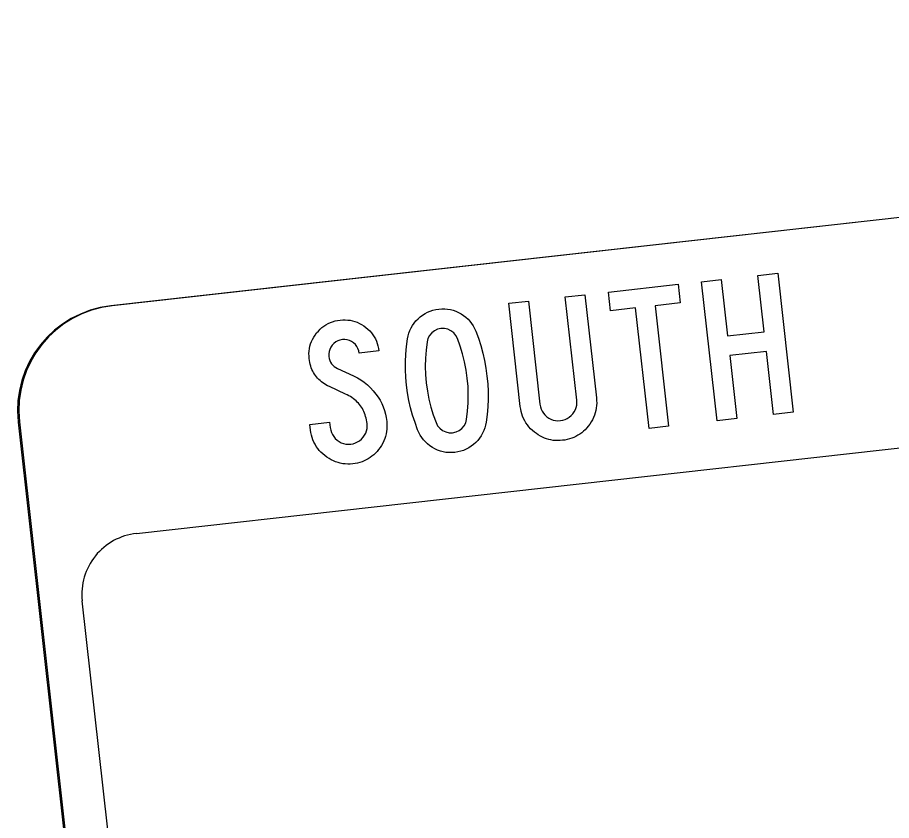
# Model space of a CAD drawing. Extents: x 1581789 to 1622364, y 1043167 to 1103486.
# Drawn here: x 1612871.66 to 1612877.9, y 1089062.09 to 1089067.82 of the extents above; entities that cross this region are included whole.
import ezdxf

# ---------------------------------------------------------------- set-up
doc = ezdxf.new("R2010")
doc.units = 0
doc.layers.add('RD_PD_PatLn2', color=7, linetype='Continuous')

msp = doc.modelspace()

# ---------------------------------------------------------------- linework, layer by layer
at = {"layer": 'RD_PD_PatLn2'}
for p, q in [((1612890.7016, 1089067.8187), (1612872.3267, 1089065.7622)), ((1612890.7112, 1089067.8198), (1612872.3363, 1089065.7633)), ((1612871.6644, 1089064.9334), (1612872.8322, 1089054.4986)), ((1612871.674, 1089064.9345), (1612872.8418, 1089054.4997))]:
    msp.add_line(p, q, dxfattribs=at)
for points in [[(1612872.5085, 1089064.1374), (1612879.2924, 1089064.9), (1612879.2736, 1089064.9455), (1612879.0374, 1089064.9727), (1612878.9674, 1089065.0893), (1612878.8635, 1089065.1183), (1612878.7324, 1089065.2049), (1612878.6397, 1089065.4696), (1612878.9676, 1089065.9805), (1612879.6061, 1089066.2935), (1612879.665, 1089066.3839), (1612881.3245, 1089066.5086), (1612881.7092, 1089066.113), (1612882.7166, 1089066.2076), (1612883.0493, 1089065.9292), (1612883.7089, 1089065.3942), (1612890.8831, 1089066.1972)], [(1612877.1946, 1089065.0029), (1612877.0542, 1089064.9872), (1612877.0039, 1089065.4364), (1612876.7416, 1089065.4071), (1612876.7918, 1089064.9579), (1612876.6514, 1089064.9421), (1612876.5403, 1089065.9346), (1612876.6807, 1089065.9503), (1612876.7258, 1089065.5475), (1612876.9882, 1089065.5769), (1612876.9431, 1089065.9797), (1612877.0836, 1089065.9954), (1612877.1946, 1089065.0029), (1612877.1946, 1089065.0029)], [(1612876.3882, 1089065.7834), (1612876.2093, 1089065.7634), (1612876.3055, 1089064.9034), (1612876.1664, 1089064.8879), (1612876.0701, 1089065.7478), (1612875.8913, 1089065.7278), (1612875.8764, 1089065.8603), (1612876.3733, 1089065.9159), (1612876.3882, 1089065.7834), (1612876.3882, 1089065.7834)], [(1612875.7082, 1089065.8415), (1612875.7906, 1089065.1051), (1612875.792, 1089065.0865), (1612875.7924, 1089065.0681), (1612875.7917, 1089065.0502), (1612875.7896, 1089065.0329), (1612875.7865, 1089065.0154), (1612875.7824, 1089064.9985), (1612875.7772, 1089064.9822), (1612875.7706, 1089064.9657), (1612875.7627, 1089064.9497), (1612875.754, 1089064.9343), (1612875.744, 1089064.9191), (1612875.7326, 1089064.9041), (1612875.7216, 1089064.8908), (1612875.71, 1089064.8784), (1612875.6978, 1089064.867), (1612875.6852, 1089064.8565), (1612875.6722, 1089064.847), (1612875.6584, 1089064.8384), (1612875.6442, 1089064.8304), (1612875.6296, 1089064.8234), (1612875.6145, 1089064.8174), (1612875.5989, 1089064.8123), (1612875.5826, 1089064.8081), (1612875.5662, 1089064.8049), (1612875.549, 1089064.8027), (1612875.5318, 1089064.8011), (1612875.5151, 1089064.8006), (1612875.4986, 1089064.8011), (1612875.4823, 1089064.8026), (1612875.4663, 1089064.8052), (1612875.4504, 1089064.8087), (1612875.4348, 1089064.8134), (1612875.4198, 1089064.8187), (1612875.405, 1089064.8251), (1612875.3904, 1089064.8326), (1612875.376, 1089064.841), (1612875.3619, 1089064.8505), (1612875.3483, 1089064.861), (1612875.3342, 1089064.8732), (1612875.321, 1089064.8858), (1612875.3088, 1089064.8989), (1612875.2979, 1089064.9128), (1612875.2879, 1089064.9274), (1612875.2788, 1089064.9422), (1612875.2711, 1089064.9577), (1612875.2642, 1089064.9741), (1612875.2583, 1089064.9905), (1612875.2537, 1089065.0078), (1612875.25, 1089065.0258), (1612875.2473, 1089065.0443), (1612875.1649, 1089065.7807), (1612875.3053, 1089065.7964), (1612875.3877, 1089065.0603), (1612875.3907, 1089065.0426), (1612875.3959, 1089065.026), (1612875.403, 1089065.0107), (1612875.4119, 1089064.9966), (1612875.4232, 1089064.9835), (1612875.4363, 1089064.9712), (1612875.4508, 1089064.9611), (1612875.4658, 1089064.953), (1612875.4819, 1089064.9471), (1612875.4984, 1089064.9436), (1612875.5153, 1089064.9421), (1612875.5333, 1089064.9431), (1612875.5508, 1089064.9461), (1612875.5673, 1089064.9513), (1612875.5826, 1089064.9584), (1612875.597, 1089064.9677), (1612875.6098, 1089064.9789), (1612875.6221, 1089064.992), (1612875.6322, 1089065.0069), (1612875.6402, 1089065.0222), (1612875.6461, 1089065.0379), (1612875.6497, 1089065.0544), (1612875.6511, 1089065.0717), (1612875.6501, 1089065.0897), (1612875.5677, 1089065.8258), (1612875.7082, 1089065.8415), (1612875.7082, 1089065.8415)], [(1612875.0098, 1089065.2605), (1612875.0149, 1089065.2061), (1612875.0173, 1089065.1514), (1612875.0174, 1089065.0967), (1612875.0151, 1089065.0418), (1612875.0105, 1089064.9873), (1612875.0032, 1089064.9324), (1612874.9995, 1089064.9116), (1612874.9941, 1089064.8915), (1612874.9868, 1089064.8722), (1612874.9785, 1089064.8535), (1612874.9684, 1089064.8356), (1612874.9569, 1089064.8186), (1612874.9437, 1089064.8023), (1612874.9293, 1089064.787), (1612874.9135, 1089064.7725), (1612874.8968, 1089064.7599), (1612874.8792, 1089064.7485), (1612874.8612, 1089064.7391), (1612874.842, 1089064.7309), (1612874.8222, 1089064.7247), (1612874.8016, 1089064.7197), (1612874.7802, 1089064.7166), (1612874.7589, 1089064.7149), (1612874.7377, 1089064.7152), (1612874.7171, 1089064.7169), (1612874.6969, 1089064.7207), (1612874.6772, 1089064.7259), (1612874.6576, 1089064.7331), (1612874.6385, 1089064.7417), (1612874.6199, 1089064.7524), (1612874.6021, 1089064.7641), (1612874.5856, 1089064.777), (1612874.5706, 1089064.7911), (1612874.5568, 1089064.806), (1612874.5443, 1089064.8221), (1612874.5333, 1089064.8393), (1612874.5236, 1089064.8576), (1612874.515, 1089064.8768), (1612874.4962, 1089064.9287), (1612874.4792, 1089064.9811), (1612874.4649, 1089065.0342), (1612874.4529, 1089065.0875), (1612874.4435, 1089065.1418), (1612874.436, 1089065.1963), (1612874.4312, 1089065.2518), (1612874.4283, 1089065.3072), (1612874.4282, 1089065.3622), (1612874.4304, 1089065.4171), (1612874.4354, 1089065.472), (1612874.4423, 1089065.5267), (1612874.4464, 1089065.5473), (1612874.4522, 1089065.5671), (1612874.4595, 1089065.586), (1612874.4682, 1089065.6044), (1612874.4783, 1089065.622), (1612874.4898, 1089065.6387), (1612874.5031, 1089065.655), (1612874.5178, 1089065.67), (1612874.5337, 1089065.6842), (1612874.5501, 1089065.6968), (1612874.5676, 1089065.7078), (1612874.5857, 1089065.7172), (1612874.6046, 1089065.725), (1612874.624, 1089065.7316), (1612874.6446, 1089065.7362), (1612874.6657, 1089065.7396), (1612874.687, 1089065.741), (1612874.7081, 1089065.741), (1612874.7288, 1089065.7393), (1612874.749, 1089065.7358), (1612874.7687, 1089065.7306), (1612874.7879, 1089065.7237), (1612874.8069, 1089065.7151), (1612874.8255, 1089065.7051), (1612874.8429, 1089065.6937), (1612874.8594, 1089065.6808), (1612874.8744, 1089065.667), (1612874.8881, 1089065.6524), (1612874.9003, 1089065.6364), (1612874.9116, 1089065.6195), (1612874.9213, 1089065.6012), (1612874.9295, 1089065.5819), (1612874.949, 1089065.5308), (1612874.9659, 1089065.4783), (1612874.9803, 1089065.4253), (1612874.9923, 1089065.3713), (1612875.0022, 1089065.3164), (1612875.0098, 1089065.2605), (1612875.0098, 1089065.2605)], [(1612873.7469, 1089064.9163), (1612873.8873, 1089064.932), (1612873.8917, 1089064.8932), (1612873.8947, 1089064.8755), (1612873.8999, 1089064.8589), (1612873.907, 1089064.8436), (1612873.916, 1089064.8292), (1612873.9272, 1089064.816), (1612873.9402, 1089064.8041), (1612873.9548, 1089064.7936), (1612873.9698, 1089064.7856), (1612873.9859, 1089064.7797), (1612874.0024, 1089064.7762), (1612874.0193, 1089064.7747), (1612874.0373, 1089064.7757), (1612874.0548, 1089064.7787), (1612874.0713, 1089064.7839), (1612874.0866, 1089064.7909), (1612874.101, 1089064.7999), (1612874.1139, 1089064.8111), (1612874.1261, 1089064.8246), (1612874.1362, 1089064.8391), (1612874.1442, 1089064.8544), (1612874.1502, 1089064.8702), (1612874.1537, 1089064.8867), (1612874.1551, 1089064.9039), (1612874.1541, 1089064.9219), (1612874.1523, 1089064.9352), (1612874.1502, 1089064.948), (1612874.1474, 1089064.9608), (1612874.1441, 1089064.9728), (1612874.1404, 1089064.9848), (1612874.1361, 1089064.9964), (1612874.1315, 1089065.0076), (1612874.1262, 1089065.0184), (1612874.1204, 1089065.0288), (1612874.1142, 1089065.0389), (1612874.1074, 1089065.0489), (1612874.1003, 1089065.0581), (1612874.0926, 1089065.0673), (1612874.0842, 1089065.0758), (1612874.0756, 1089065.0842), (1612874.0663, 1089065.0922), (1612874.0567, 1089065.0999), (1612874.0465, 1089065.1071), (1612874.0357, 1089065.1143), (1612874.0245, 1089065.1208), (1612874.0128, 1089065.1268), (1612874.0004, 1089065.1328), (1612873.8855, 1089065.1857), (1612873.8727, 1089065.192), (1612873.8609, 1089065.1984), (1612873.8494, 1089065.2051), (1612873.8385, 1089065.2126), (1612873.8283, 1089065.2202), (1612873.8186, 1089065.2285), (1612873.8092, 1089065.2372), (1612873.8009, 1089065.246), (1612873.7928, 1089065.2555), (1612873.7853, 1089065.2654), (1612873.7785, 1089065.2754), (1612873.7719, 1089065.286), (1612873.7663, 1089065.2971), (1612873.761, 1089065.3086), (1612873.7563, 1089065.3205), (1612873.7523, 1089065.3325), (1612873.7485, 1089065.3451), (1612873.7457, 1089065.3582), (1612873.7432, 1089065.3717), (1612873.7413, 1089065.3856), (1612873.7399, 1089065.4042), (1612873.7396, 1089065.4223), (1612873.7406, 1089065.4398), (1612873.743, 1089065.4572), (1612873.7465, 1089065.474), (1612873.7514, 1089065.4907), (1612873.7576, 1089065.5071), (1612873.7648, 1089065.523), (1612873.7735, 1089065.5384), (1612873.7832, 1089065.5536), (1612873.7943, 1089065.5686), (1612873.8065, 1089065.5827), (1612873.8191, 1089065.5955), (1612873.8326, 1089065.6074), (1612873.8465, 1089065.618), (1612873.8608, 1089065.6277), (1612873.8763, 1089065.6358), (1612873.8923, 1089065.6433), (1612873.9087, 1089065.6492), (1612873.9259, 1089065.6541), (1612873.9436, 1089065.6581), (1612873.9621, 1089065.6608), (1612873.9807, 1089065.6622), (1612873.9988, 1089065.6623), (1612874.0164, 1089065.6612), (1612874.0337, 1089065.6591), (1612874.0509, 1089065.6553), (1612874.0676, 1089065.6505), (1612874.084, 1089065.6446), (1612874.0999, 1089065.6373)], [(1612874.0999, 1089065.6373), (1612874.1156, 1089065.6287), (1612874.1308, 1089065.6187), (1612874.1458, 1089065.6076), (1612874.1599, 1089065.5958), (1612874.173, 1089065.5831), (1612874.1849, 1089065.5697), (1612874.1955, 1089065.5558), (1612874.2052, 1089065.5411), (1612874.2136, 1089065.526), (1612874.2208, 1089065.5103), (1612874.227, 1089065.4939), (1612874.2319, 1089065.4767), (1612874.2356, 1089065.459), (1612874.2383, 1089065.4408), (1612874.0985, 1089065.4252), (1612874.0952, 1089065.4423), (1612874.0894, 1089065.4584), (1612874.0814, 1089065.4729), (1612874.0708, 1089065.4862), (1612874.0581, 1089065.4982), (1612874.0436, 1089065.5083), (1612874.0283, 1089065.5156), (1612874.012, 1089065.5202), (1612873.9954, 1089065.5223), (1612873.978, 1089065.5217), (1612873.9606, 1089065.5184), (1612873.9448, 1089065.5127), (1612873.9303, 1089065.5047), (1612873.917, 1089065.4941), (1612873.905, 1089065.4814), (1612873.8952, 1089065.4669), (1612873.8879, 1089065.4516), (1612873.883, 1089065.4356), (1612873.8811, 1089065.419), (1612873.8817, 1089065.4016), (1612873.8844, 1089065.3868), (1612873.8883, 1089065.3732), (1612873.8937, 1089065.3607), (1612873.9007, 1089065.3491), (1612873.9093, 1089065.3386), (1612873.919, 1089065.3293), (1612873.9307, 1089065.3212), (1612873.9435, 1089065.3143), (1612874.058, 1089065.262), (1612874.0851, 1089065.2483), (1612874.1105, 1089065.2334), (1612874.1346, 1089065.2166), (1612874.1574, 1089065.198), (1612874.1788, 1089065.1779), (1612874.1987, 1089065.1563), (1612874.2174, 1089065.1329), (1612874.2329, 1089065.1109), (1612874.2465, 1089065.0882), (1612874.2589, 1089065.0648), (1612874.2693, 1089065.0405), (1612874.2781, 1089065.0156), (1612874.2853, 1089064.9903), (1612874.2909, 1089064.9644), (1612874.2946, 1089064.9377), (1612874.296, 1089064.919), (1612874.2963, 1089064.901), (1612874.2957, 1089064.8831), (1612874.2936, 1089064.8654), (1612874.2905, 1089064.848), (1612874.2864, 1089064.8311), (1612874.2812, 1089064.8147), (1612874.2746, 1089064.7986), (1612874.2667, 1089064.7826), (1612874.258, 1089064.7669), (1612874.248, 1089064.7517), (1612874.2366, 1089064.7366), (1612874.2257, 1089064.7233), (1612874.214, 1089064.711), (1612874.2018, 1089064.6995), (1612874.1892, 1089064.6891), (1612874.1762, 1089064.6796), (1612874.1624, 1089064.671), (1612874.1482, 1089064.663), (1612874.1336, 1089064.656), (1612874.1185, 1089064.65), (1612874.103, 1089064.6449), (1612874.0866, 1089064.6407), (1612874.0702, 1089064.6375), (1612874.053, 1089064.6353), (1612874.0345, 1089064.6335), (1612874.0161, 1089064.6331), (1612873.9982, 1089064.6341), (1612873.9809, 1089064.6359), (1612873.9634, 1089064.639), (1612873.9468, 1089064.6435), (1612873.9301, 1089064.6487), (1612873.914, 1089064.6552), (1612873.898, 1089064.6632), (1612873.8826, 1089064.6719), (1612873.8674, 1089064.6819), (1612873.8523, 1089064.6933), (1612873.8382, 1089064.7055), (1612873.8251, 1089064.7181), (1612873.8129, 1089064.7311), (1612873.8019, 1089064.745)], [(1612874.8693, 1089065.2452), (1612874.8613, 1089065.3043), (1612874.8501, 1089065.3624), (1612874.836, 1089065.4195), (1612874.819, 1089065.4753), (1612874.7995, 1089065.5302), (1612874.788, 1089065.5517), (1612874.7726, 1089065.5697), (1612874.7528, 1089065.5846), (1612874.7301, 1089065.5952), (1612874.7064, 1089065.6006), (1612874.6813, 1089065.6004), (1612874.6567, 1089065.595), (1612874.6347, 1089065.5845), (1612874.6153, 1089065.5692), (1612874.5993, 1089065.5504), (1612874.588, 1089065.529), (1612874.5819, 1089065.5048), (1612874.5747, 1089065.4466), (1612874.5705, 1089065.3885), (1612874.5693, 1089065.33), (1612874.5715, 1089065.2712), (1612874.5764, 1089065.2124), (1612874.5846, 1089065.1543), (1612874.5954, 1089065.0971), (1612874.6094, 1089065.0403), (1612874.6264, 1089064.9845), (1612874.6464, 1089064.9291), (1612874.6576, 1089064.9068), (1612874.6734, 1089064.8885), (1612874.6932, 1089064.8729), (1612874.7156, 1089064.8623), (1612874.7393, 1089064.857), (1612874.7645, 1089064.8571), (1612874.789, 1089064.8622), (1612874.811, 1089064.8727), (1612874.8308, 1089064.888), (1612874.8468, 1089064.9069), (1612874.8577, 1089064.9286), (1612874.8641, 1089064.9524), (1612874.871, 1089065.0109), (1612874.8752, 1089065.0694), (1612874.8764, 1089065.1279), (1612874.8745, 1089065.1864), (1612874.8693, 1089065.2452), (1612874.8693, 1089065.2452)], [(1612873.8019, 1089064.745), (1612873.792, 1089064.7593), (1612873.7829, 1089064.7744), (1612873.7751, 1089064.79), (1612873.7683, 1089064.806), (1612873.7624, 1089064.8228), (1612873.7578, 1089064.84), (1612873.7541, 1089064.858), (1612873.7514, 1089064.8762), (1612873.7469, 1089064.9163), (1612873.7469, 1089064.9163)], [(1612873.143, 1089054.5334), (1612872.1218, 1089063.6574)]]:
    msp.add_lwpolyline(points, dxfattribs=at)
for centre, radius, start, end in [((1612872.4101, 1089065.0169), 0.75, 96.38601, 186.38565), ((1612872.4197, 1089065.018), 0.75, 96.38601, 186.38565), ((1612872.5553, 1089063.7042), 0.4359, 96.15568, 186.15589)]:
    msp.add_arc(centre, radius, start, end, dxfattribs=at)

doc.saveas('drawing.dxf')
